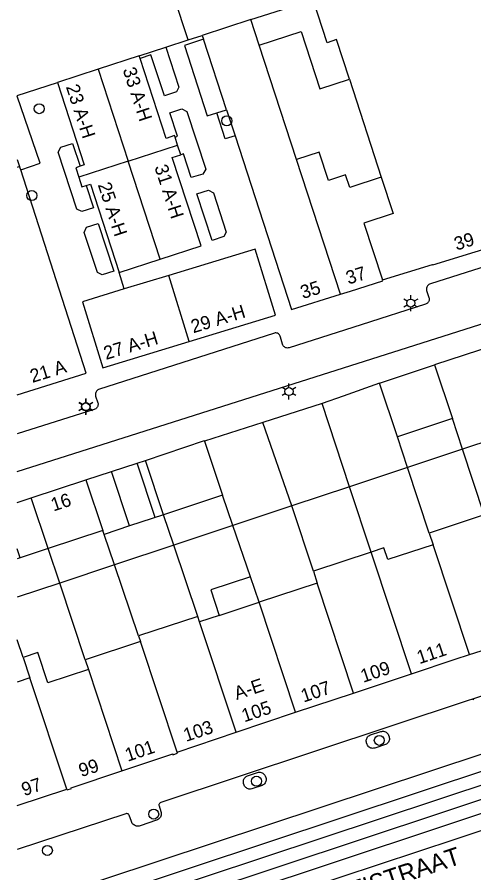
# Model space of a CAD drawing. Extents: x 122462 to 123306, y 485548 to 486417.
# Drawn here: x 122462 to 122513.2, y 486070.8 to 486166.7 of the extents above; entities that cross this region are included whole.
import ezdxf

# ---------------------------------------------------------------- set-up
doc = ezdxf.new("R2010")
doc.units = 0
for name, color, linetype in [('B-WE-IE-MEUBILAIR_WEGMEUBILAIR_VERKEERSBORD-S', 7, 'Continuous'), ('Level 1', 7, 'Continuous'), ('Level 17', 7, 'Continuous'), ('Level 19', 7, 'Continuous'), ('Level 2', 7, 'Continuous'), ('Level 37', 7, 'Continuous'), ('Level 4', 7, 'Continuous'), ('Level 50', 7, 'Continuous'), ('Level 53', 7, 'Continuous'), ('N werkgrens', 7, 'Continuous'), ('N-WE-AL-T25', 7, 'Continuous'), ('N-WE-GR-BOOM_DOORWORTELBARE RUIMTE-G', 7, 'Continuous')]:
    doc.layers.add(name, color=color, linetype=linetype)

msp = doc.modelspace()

# ---------------------------------------------------------------- linework, layer by layer
at = {"layer": 'Level 1'}
for p, q in [((122478.695, 486163.343), (122481.196, 486164.157)), ((122481.196, 486164.157), (122482.78, 486164.673)), ((122482.78, 486164.673), (122482.92, 486164.241)), ((122475.708, 486162.371), (122478.695, 486163.343)), ((122493.33, 486150.771), (122489.157, 486163.594)), ((122475.799, 486162.091), (122475.708, 486162.371)), ((122462.03, 486157.919), (122466.538, 486159.387)), ((122499.263, 486159.773), (122502.837, 486148.793)), ((122484.416, 486155.999), (122485.49, 486156.346)), ((122485.49, 486156.346), (122486.45, 486153.396)), ((122480.016, 486152.366), (122479.723, 486153.265)), ((122480.366, 486151.292), (122480.016, 486152.366)), ((122462.03, 486150.779), (122462.309, 486149.968)), ((122462.309, 486149.968), (122462.03, 486149.881)), ((122473.472, 486138.081), (122478.057, 486139.573)), ((122479.043, 486137.774), (122474.032, 486136.246)), ((122483.036, 486119.197), (122485.048, 486113.146)), ((122475.471, 486116.724), (122476.42, 486117.029)), ((122472.6, 486115.797), (122475.471, 486116.724)), ((122469.729, 486114.87), (122472.6, 486115.797)), ((122463.62, 486112.84), (122469.729, 486114.87)), ((122485.048, 486113.146), (122478.443, 486110.95)), ((122462.03, 486112.314), (122463.62, 486112.84)), ((122478.443, 486110.95), (122474.634, 486109.684)), ((122514.37, 486110.938), (122508.193, 486108.896)), ((122474.634, 486109.684), (122471.772, 486108.732)), ((122471.626, 486109.172), (122465.514, 486107.148)), ((122471.772, 486108.732), (122471.626, 486109.172)), ((122508.193, 486108.896), (122508.628, 486107.58)), ((122465.514, 486107.148), (122462.364, 486106.105)), ((122501.707, 486106.751), (122495.22, 486104.606)), ((122462.364, 486106.105), (122462.03, 486105.994)), ((122495.22, 486104.606), (122495.655, 486103.291)), ((122489.142, 486101.138), (122488.174, 486103.978)), ((122495.655, 486103.291), (122489.142, 486101.138)), ((122482.268, 486099.547), (122475.648, 486097.359)), ((122482.471, 486098.932), (122482.268, 486099.547)), ((122475.648, 486097.359), (122475.852, 486096.744)), ((122512.699, 486095.259), (122518.881, 486097.291)), ((122475.852, 486096.744), (122469.654, 486094.695)), ((122462.71, 486094.939), (122463.467, 486092.65)), ((122469.654, 486094.695), (122470.019, 486093.591)), ((122499.729, 486090.959), (122506.216, 486093.111)), ((122463.467, 486092.65), (122462.03, 486092.175)), ((122493.219, 486088.799), (122499.729, 486090.959)), ((122486.559, 486086.559), (122493.219, 486088.799)), ((122479.949, 486084.34), (122486.559, 486086.559)), ((122462.03, 486078.343), (122467.591, 486080.171))]:
    msp.add_line(p, q, dxfattribs=at)
for points in [[(122489.157, 486163.594), (122493.844, 486165.119), (122495.935, 486158.69), (122499.263, 486159.773)], [(122482.92, 486164.241), (122480.784, 486163.551), (122483.336, 486155.65), (122484.416, 486155.999)], [(122479.723, 486153.265), (122479.666, 486153.441), (122478.715, 486153.131), (122475.799, 486162.091)], [(122466.538, 486159.387), (122469.546, 486150.147), (122469.085, 486149.998)], [(122462.435, 486149.602), (122464.61, 486150.351), (122462.03, 486157.849)], [(122486.45, 486153.396), (122492.779, 486133.939), (122498.249, 486135.65)], [(122502.837, 486148.793), (122499.292, 486147.638), (122498.84, 486149.027), (122496.91, 486148.399), (122495.869, 486151.597), (122493.33, 486150.771)], [(122478.057, 486139.573), (122482.643, 486141.066), (122479.415, 486150.982), (122480.366, 486151.292)], [(122462.03, 486124.394), (122469.779, 486126.799), (122462.435, 486149.602)], [(122469.085, 486149.998), (122468.595, 486149.839), (122468.942, 486148.769)], [(122468.942, 486148.769), (122469.293, 486147.69), (122469.775, 486147.846)], [(122469.775, 486147.846), (122470.244, 486147.998), (122473.472, 486138.081)], [(122502.959, 486137.273), (122508.58, 486139.009), (122508.604, 486138.938), (122518.09, 486141.87), (122518.055, 486141.989), (122520.902, 486142.855)], [(122481.306, 486130.351), (122490.979, 486133.299), (122488.718, 486140.724), (122479.043, 486137.774)], [(122498.249, 486135.65), (122499.376, 486136.012), (122502.989, 486137.17), (122502.959, 486137.273)], [(122474.032, 486136.246), (122469.368, 486134.824), (122471.63, 486127.4), (122481.306, 486130.351)], [(122476.42, 486117.029), (122483.011, 486119.271), (122483.036, 486119.197)], [(122508.628, 486107.58), (122503.571, 486105.908), (122503.136, 486107.223), (122501.707, 486106.751)], [(122488.174, 486103.978), (122483.738, 486102.511), (122484.68, 486099.662), (122482.471, 486098.932)], [(122470.019, 486093.591), (122465.488, 486092.093), (122464.366, 486095.486), (122462.71, 486094.939)], [(122506.216, 486093.111), (122511.128, 486094.738), (122512.699, 486095.259)], [(122473.77, 486082.246), (122479.46, 486084.146), (122479.489, 486084.049), (122479.992, 486084.219), (122479.949, 486084.34)], [(122467.591, 486080.171), (122467.62, 486080.09), (122468.11, 486080.249), (122468.08, 486080.346), (122473.77, 486082.246)]]:
    msp.add_lwpolyline(points, dxfattribs=at)
at = {"layer": 'Level 17'}
for p, q in [((122515.449, 486129.92), (122508.799, 486127.749)), ((122496.204, 486123.397), (122489.546, 486121.273)), ((122489.546, 486121.273), (122483.036, 486119.197)), ((122516.8, 486091.515), (122513.04, 486090.269))]:
    msp.add_line(p, q, dxfattribs=at)
for points in [[(122478.695, 486163.343), (122480.138, 486158.858), (122479.872, 486158.332), (122478.539, 486157.91), (122477.007, 486162.5), (122475.799, 486162.091)], [(122479.723, 486153.265), (122480.013, 486153.393), (122479.156, 486156.001), (122480.494, 486156.442), (122481.035, 486156.148), (122483.162, 486149.679), (122482.854, 486149.126), (122481.529, 486148.735), (122480.679, 486151.387), (122480.366, 486151.292)], [(122486.45, 486153.396), (122485.342, 486153.076), (122484.416, 486155.999)], [(122469.775, 486147.846), (122470.573, 486145.35), (122469.265, 486144.92), (122468.709, 486145.209), (122466.642, 486151.596), (122466.931, 486152.143), (122468.224, 486152.571), (122469.085, 486149.998)], [(122548.909, 486149.734), (122508.333, 486136.828), (122508.243, 486136.795), (122508.159, 486136.749), (122508.083, 486136.689), (122508.018, 486136.618), (122507.965, 486136.538), (122507.926, 486136.451), (122507.9, 486136.358), (122507.89, 486136.262), (122507.895, 486136.166), (122507.916, 486136.072), (122508.158, 486135.291), (122508.184, 486135.209), (122508.197, 486135.123), (122508.196, 486135.037), (122508.182, 486134.951), (122508.155, 486134.869), (122508.116, 486134.792), (122508.065, 486134.722), (122508.005, 486134.66), (122507.935, 486134.608), (122507.859, 486134.568), (122507.777, 486134.54), (122500.567, 486132.234), (122492.509, 486129.656), (122492.417, 486129.634), (122492.323, 486129.627), (122492.229, 486129.634)], [(122483.872, 486141.684), (122482.152, 486146.915), (122483.486, 486147.322), (122484.031, 486147.024), (122485.47, 486142.633), (122485.177, 486142.112), (122483.872, 486141.684)], [(122462.03, 486115.771), (122501.77, 486128.417), (122557.938, 486146.289)], [(122471.564, 486137.825), (122471.017, 486138.102), (122469.534, 486142.582), (122469.807, 486143.169), (122471.127, 486143.593), (122472.859, 486138.235), (122471.564, 486137.825)], [(122492.229, 486129.634), (122492.137, 486129.657), (122492.05, 486129.694), (122491.97, 486129.745), (122491.899, 486129.807), (122491.838, 486129.88), (122491.791, 486129.962), (122491.757, 486130.05), (122491.54, 486130.852), (122491.519, 486130.943), (122491.483, 486131.029), (122491.433, 486131.107), (122491.371, 486131.177), (122491.298, 486131.234), (122491.216, 486131.279), (122491.127, 486131.309), (122491.035, 486131.324), (122490.942, 486131.323), (122490.851, 486131.306), (122490.763, 486131.274), (122471.246, 486125.011), (122471.158, 486124.975), (122471.075, 486124.926), (122471.002, 486124.866), (122470.938, 486124.794), (122470.886, 486124.714), (122470.846, 486124.627), (122470.821, 486124.535), (122470.809, 486124.44), (122470.813, 486124.344), (122470.83, 486124.25), (122471.072, 486123.504), (122471.093, 486123.411), (122471.098, 486123.316), (122471.088, 486123.221), (122471.063, 486123.128), (122471.024, 486123.041), (122470.972, 486122.961), (122470.907, 486122.891), (122470.833, 486122.831), (122470.749, 486122.784), (122470.66, 486122.751), (122462.03, 486120.01)], [(122502.63, 486125.689), (122498.561, 486124.251), (122496.204, 486123.397)], [(122561.583, 486097.957), (122561.011, 486099.671), (122526.131, 486088.121), (122514.431, 486084.235), (122465.611, 486068.021), (122466.193, 486066.317)], [(122563.561, 486092.021), (122516.868, 486076.486), (122511.171, 486074.591), (122468.221, 486060.381), (122467.652, 486062.044)], [(122513.04, 486090.269), (122512.581, 486090.117), (122478.129, 486078.697), (122478.068, 486078.669), (122478.015, 486078.628), (122477.972, 486078.576), (122477.942, 486078.516), (122477.926, 486078.451), (122477.924, 486078.384), (122477.938, 486078.318), (122478.146, 486077.688), (122478.173, 486077.581), (122478.185, 486077.472), (122478.181, 486077.362), (122478.161, 486077.253), (122478.127, 486077.149), (122478.078, 486077.05), (122478.016, 486076.959), (122477.941, 486076.878), (122477.856, 486076.808), (122477.762, 486076.75), (122477.661, 486076.707), (122475.824, 486076.069), (122475.717, 486076.04), (122475.607, 486076.027), (122475.496, 486076.029), (122475.387, 486076.047), (122475.281, 486076.081), (122475.181, 486076.129), (122475.089, 486076.19), (122475.006, 486076.265), (122474.935, 486076.35), (122474.877, 486076.444), (122474.833, 486076.546), (122474.584, 486077.251), (122474.555, 486077.311), (122474.514, 486077.363), (122474.462, 486077.404), (122474.403, 486077.433), (122474.338, 486077.449), (122474.272, 486077.45), (122474.207, 486077.436), (122462.03, 486073.408)], [(122513.209, 486090.195), (122513.154, 486090.226), (122513.094, 486090.245), (122513.04, 486090.269)], [(122501.866, 486084.757), (122501.767, 486084.767), (122501.671, 486084.792), (122501.579, 486084.83), (122501.493, 486084.881), (122501.415, 486084.943), (122501.347, 486085.016), (122501.29, 486085.098), (122501.245, 486085.187), (122501.183, 486085.371), (122501.158, 486085.468), (122501.148, 486085.567), (122501.151, 486085.667), (122501.169, 486085.765), (122501.2, 486085.86), (122501.245, 486085.95), (122501.302, 486086.032), (122501.371, 486086.105), (122501.449, 486086.167), (122501.535, 486086.218), (122501.627, 486086.256), (122502.778, 486086.637), (122502.88, 486086.663), (122502.984, 486086.673), (122503.088, 486086.667), (122503.191, 486086.646), (122503.289, 486086.61), (122503.381, 486086.56), (122503.464, 486086.496), (122503.537, 486086.421), (122503.598, 486086.335), (122503.645, 486086.242), (122503.708, 486086.058), (122503.733, 486085.956), (122503.743, 486085.852), (122503.737, 486085.748), (122503.716, 486085.645), (122503.68, 486085.547), (122503.629, 486085.455), (122503.566, 486085.372), (122503.491, 486085.299), (122503.405, 486085.238), (122503.312, 486085.191), (122502.112, 486084.791), (122501.966, 486084.76), (122501.866, 486084.757)], [(122488.096, 486080.19), (122487.997, 486080.201), (122487.9, 486080.226), (122487.808, 486080.264), (122487.722, 486080.315), (122487.644, 486080.378), (122487.576, 486080.451), (122487.52, 486080.533), (122487.475, 486080.622), (122487.412, 486080.806), (122487.387, 486080.903), (122487.377, 486081.002), (122487.38, 486081.102), (122487.398, 486081.2), (122487.43, 486081.295), (122487.475, 486081.384), (122487.532, 486081.466), (122487.6, 486081.539), (122487.678, 486081.602), (122487.764, 486081.653), (122487.856, 486081.691), (122488.963, 486082.058), (122489.065, 486082.083), (122489.169, 486082.093), (122489.273, 486082.087), (122489.376, 486082.066), (122489.474, 486082.03), (122489.566, 486081.979), (122489.649, 486081.916), (122489.722, 486081.841), (122489.783, 486081.755), (122489.83, 486081.662), (122489.893, 486081.478), (122489.918, 486081.376), (122489.928, 486081.272), (122489.922, 486081.168), (122489.901, 486081.065), (122489.865, 486080.967), (122489.814, 486080.875), (122489.751, 486080.792), (122489.676, 486080.719), (122489.59, 486080.658), (122489.497, 486080.611), (122488.342, 486080.226), (122488.196, 486080.194), (122488.096, 486080.19)]]:
    msp.add_lwpolyline(points, dxfattribs=at)
at = {"layer": 'Level 19'}
for p, q in [((122499.281, 486114.089), (122496.204, 486123.397)), ((122492.798, 486111.933), (122489.546, 486121.273)), ((122511.943, 486118.299), (122510.806, 486121.746)), ((122518.11, 486120.35), (122511.943, 486118.299)), ((122505.77, 486116.247), (122504.636, 486119.686)), ((122511.943, 486118.299), (122505.77, 486116.247)), ((122514.37, 486110.938), (122511.943, 486118.299)), ((122505.77, 486116.247), (122499.281, 486114.089)), ((122508.193, 486108.896), (122505.77, 486116.247)), ((122486.209, 486109.742), (122485.048, 486113.146)), ((122499.281, 486114.089), (122492.798, 486111.933)), ((122501.707, 486106.751), (122499.281, 486114.089)), ((122492.798, 486111.933), (122486.209, 486109.742)), ((122495.22, 486104.606), (122492.798, 486111.933)), ((122479.587, 486107.54), (122478.443, 486110.95)), ((122486.209, 486109.742), (122479.587, 486107.54)), ((122488.174, 486103.978), (122486.209, 486109.742)), ((122472.933, 486105.327), (122471.772, 486108.732)), ((122479.587, 486107.54), (122472.933, 486105.327)), ((122482.268, 486099.547), (122479.587, 486107.54)), ((122466.798, 486103.287), (122465.514, 486107.148)), ((122472.933, 486105.327), (122466.798, 486103.287)), ((122475.648, 486097.359), (122472.933, 486105.327)), ((122466.798, 486103.287), (122462.03, 486101.701)), ((122469.654, 486094.695), (122466.798, 486103.287)), ((122462.71, 486094.939), (122462.03, 486096.938))]:
    msp.add_line(p, q, dxfattribs=at)
at = {"layer": 'Level 2'}
for p, q in [((122508.799, 486127.749), (122510.806, 486121.746)), ((122504.636, 486119.686), (122502.63, 486125.689)), ((122510.806, 486121.746), (122504.636, 486119.686))]:
    msp.add_line(p, q, dxfattribs=at)
msp.add_lwpolyline([(122502.63, 486125.689), (122506.098, 486126.849), (122508.799, 486127.749)], dxfattribs=at)
at = {"layer": 'Level 37'}
msp.add_line((122466.193, 486066.317), (122560.959, 486097.737), dxfattribs=at)
for points in [[(122561.53, 486096.368), (122463.386, 486063.828), (122462.03, 486063.393)], [(122564.043, 486095.616), (122464.355, 486062.509), (122462.03, 486061.762)], [(122564.447, 486094.19), (122464.821, 486061.104), (122462.03, 486060.207)]]:
    msp.add_lwpolyline(points, dxfattribs=at)
at = {"layer": 'Level 4'}
for p, q in [((122488.229, 486166.446), (122495.187, 486168.711)), ((122488.229, 486166.446), (122482.78, 486164.673)), ((122489.157, 486163.594), (122488.229, 486166.446)), ((122485.49, 486156.346), (122482.92, 486164.241)), ((122475.708, 486162.371), (122471.122, 486160.879)), ((122471.122, 486160.879), (122466.538, 486159.387)), ((122471.122, 486160.879), (122474.478, 486150.567)), ((122474.478, 486150.567), (122480.016, 486152.366)), ((122474.478, 486150.567), (122468.942, 486148.769)), ((122478.057, 486139.573), (122474.478, 486150.567)), ((122498.249, 486135.65), (122493.33, 486150.771)), ((122462.435, 486149.602), (122462.309, 486149.968)), ((122481.306, 486130.351), (122479.043, 486137.774)), ((122478.443, 486110.95), (122476.42, 486117.029)), ((122469.729, 486114.87), (122471.626, 486109.172)), ((122465.514, 486107.148), (122463.62, 486112.84)), ((122512.699, 486095.259), (122508.628, 486107.58)), ((122462.364, 486106.105), (122462.03, 486107.11)), ((122506.216, 486093.111), (122501.707, 486106.751)), ((122499.729, 486090.959), (122495.655, 486103.291)), ((122493.219, 486088.799), (122489.142, 486101.138)), ((122486.559, 486086.559), (122482.471, 486098.932)), ((122479.949, 486084.34), (122475.852, 486096.744)), ((122470.019, 486093.591), (122473.77, 486082.246)), ((122467.591, 486080.171), (122463.467, 486092.65))]:
    msp.add_line(p, q, dxfattribs=at)
msp.add_lwpolyline([(122502.837, 486148.793), (122504.169, 486144.697), (122500.89, 486143.629), (122502.959, 486137.273)], dxfattribs=at)
at = {"layer": 'Level 50'}
for p, q in [((122506.133, 486135.11), (122506.133, 486135.56)), ((122505.743, 486134.885), (122505.353, 486135.11)), ((122505.743, 486134.435), (122505.353, 486134.21)), ((122506.912, 486135.11), (122506.522, 486134.885)), ((122506.912, 486134.21), (122506.522, 486134.435)), ((122506.133, 486133.76), (122506.133, 486134.21)), ((122492.492, 486125.202), (122492.492, 486125.652)), ((122492.102, 486124.977), (122491.712, 486125.202)), ((122493.271, 486125.202), (122492.881, 486124.977)), ((122469.711, 486123.485), (122469.711, 486123.935)), ((122469.748, 486123.524), (122469.748, 486123.974)), ((122492.102, 486124.527), (122491.712, 486124.302)), ((122492.492, 486123.852), (122492.492, 486124.302)), ((122493.271, 486124.302), (122492.881, 486124.527)), ((122469.321, 486123.26), (122468.931, 486123.485)), ((122469.321, 486122.81), (122468.931, 486122.585)), ((122469.358, 486123.299), (122468.968, 486123.524)), ((122469.358, 486122.849), (122468.968, 486122.624)), ((122470.49, 486123.485), (122470.1, 486123.26)), ((122470.49, 486122.585), (122470.1, 486122.81)), ((122470.527, 486123.524), (122470.137, 486123.299)), ((122470.527, 486122.624), (122470.137, 486122.849)), ((122469.711, 486122.135), (122469.711, 486122.585)), ((122469.748, 486122.174), (122469.748, 486122.624))]:
    msp.add_line(p, q, dxfattribs=at)
for centre in [(122506.133, 486134.66), (122492.492, 486124.752), (122469.711, 486123.035), (122469.748, 486123.074)]:
    msp.add_circle(centre, 0.45, dxfattribs=at)
at = {"layer": 'Level 53'}
for centre in [(122464.51, 486156.454), (122485.519, 486155.099), (122463.68, 486146.716), (122502.611, 486085.651), (122488.851, 486081.071), (122477.331, 486077.39), (122465.418, 486073.313)]:
    msp.add_circle(centre, 0.56, dxfattribs=at)
at = {"layer": 'N werkgrens'}
msp.add_line((122474.032, 486136.246), (122473.472, 486138.081), dxfattribs=at)
at = {"layer": 'N-WE-AL-T25'}
for p, q in [((122481.196, 486164.157), (122479.299, 486169.986)), ((122477.495, 486110.635), (122475.471, 486116.724)), ((122474.634, 486109.684), (122472.6, 486115.797)), ((122474.634, 486109.683), (122474.634, 486109.684)), ((122484.68, 486099.662), (122489.142, 486101.138))]:
    msp.add_line(p, q, dxfattribs=at)
msp.add_lwpolyline([(122499.263, 486159.773), (122497.824, 486164.197), (122496.768, 486163.853), (122495.187, 486168.711)], dxfattribs=at)

# ---------------------------------------------------------------- texts
at = {"layer": 'B-WE-IE-MEUBILAIR_WEGMEUBILAIR_VERKEERSBORD-S'}
for s, rotation, p in [('33 A-H', 288.02657, (122473.843, 486160.832)), ('23 A-H', 288.03219, (122467.48, 486158.915)), ('31 A-H', 288.03184, (122477.395, 486149.921)), ('25 A-H', 288.03012, (122471.052, 486147.936)), ('39', 17.52161, (122511.267, 486140.539)), ('37', 17.52161, (122499.149, 486136.732)), ('35', 17.52708, (122494.04, 486135.117)), ('29 A-H', 16.95697, (122481.766, 486131.275)), ('27 A-H', 16.95697, (122471.986, 486128.293)), ('21 A', 17.24679, (122463.744, 486125.713)), ('16', 18.36791, (122466.106, 486111.297)), ('111', 18.48856, (122507.101, 486094.188)), ('109', 18.48856, (122500.804, 486092.101)), ('A-E', 18.48856, (122486.635, 486090.167)), ('107', 18.48856, (122494.123, 486089.885)), ('105', 18.48856, (122487.481, 486087.665)), ('103', 18.48856, (122480.952, 486085.471)), ('101', 18.48856, (122474.414, 486083.251)), ('99', 18.35366, (122469.219, 486081.52)), ('97', 18.35366, (122462.812, 486079.387))]:
    msp.add_text(s, height=1.5, rotation=rotation, dxfattribs=at).set_placement(p)
at = {"layer": 'N-WE-GR-BOOM_DOORWORTELBARE RUIMTE-G'}
msp.add_text('SARPHATISTRAAT', height=2, rotation=18.35522, dxfattribs=at).set_placement((122489.181, 486064.318))

doc.saveas('drawing.dxf')
